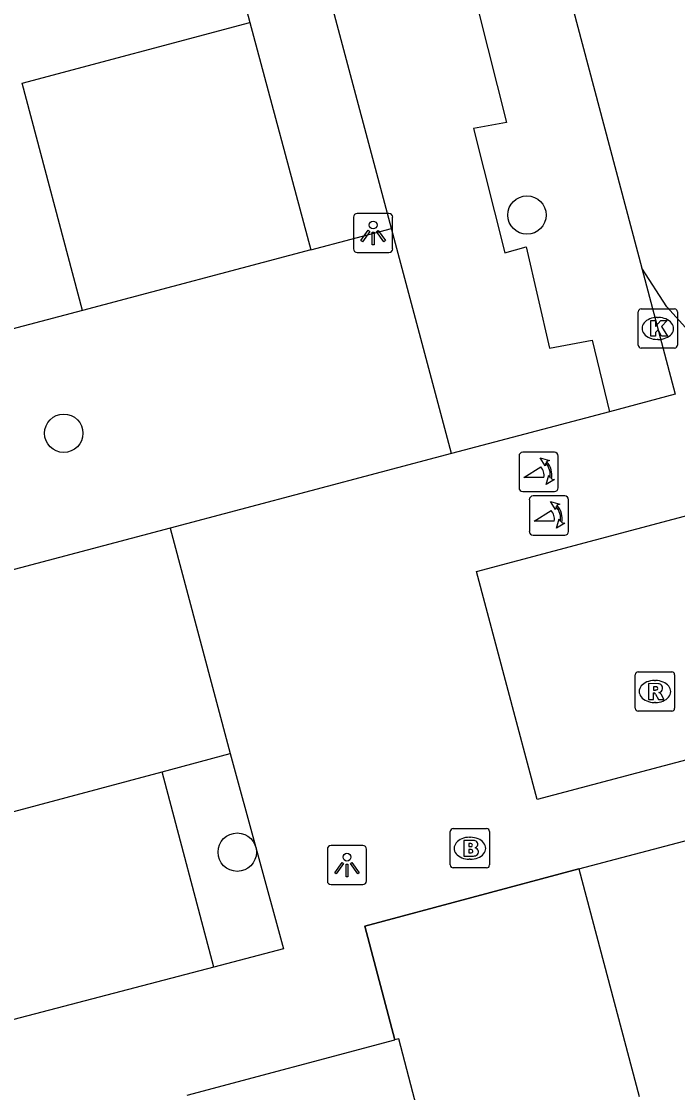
# Model space of a CAD drawing. Extents: x 162542 to 163144, y 380786 to 381511.
# Drawn here: x 162638.64 to 162655.35, y 381084.45 to 381111.73 of the extents above; entities that cross this region are included whole.
import ezdxf

# ---------------------------------------------------------------- set-up
doc = ezdxf.new("R2010")
doc.units = 0
for name, color, linetype in [('IMGEO_Boom', 7, 'Continuous'), ('IMGEO_Brandkraan', 7, 'Continuous'), ('IMGEO_Groenvoorziening', 7, 'Continuous'), ('IMGEO_Kolk', 7, 'Continuous'), ('IMGEO_Lichtpunt', 7, 'Continuous'), ('IMGEO_Muur', 7, 'Continuous'), ('IMGEO_Pand', 7, 'Continuous'), ('IMGEO_Parkeervlak_open', 7, 'Continuous'), ('IMGEO_Poller', 7, 'Continuous'), ('IMGEO_Rijbaan_lokaal_open', 7, 'Continuous'), ('IMGEO_Rioolput', 7, 'Continuous'), ('IMGEO_Voetpad_open', 7, 'Continuous')]:
    doc.layers.add(name, color=color, linetype=linetype)

msp = doc.modelspace()

# ---------------------------------------------------------------- linework, layer by layer
at = {"layer": 'IMGEO_Boom'}
for centre in [(162651.513, 381106.802), (162639.722, 381101.245), (162644.138, 381090.576)]:
    msp.add_circle(centre, 0.489, dxfattribs=at)
at = {"layer": 'IMGEO_Brandkraan'}
for p, q in [((162649.635, 381091.176), (162650.487, 381091.176)), ((162649.56, 381090.25), (162649.56, 381091.102)), ((162650.048, 381090.956), (162650.073, 381090.956)), ((162650.561, 381091.102), (162650.561, 381090.25)), ((162650.071, 381090.396), (162650.046, 381090.396)), ((162650.487, 381090.176), (162649.635, 381090.176))]:
    msp.add_line(p, q, dxfattribs=at)
for points in [[(162649.635, 381091.176), (162650.487, 381091.176)], [(162649.56, 381090.25), (162649.56, 381091.102)], [(162650.561, 381091.102), (162650.561, 381090.25)], [(162649.908, 381090.876), (162649.908, 381090.476), (162650.121, 381090.476)], [(162650.139, 381090.876), (162649.908, 381090.876)], [(162650.087, 381090.795), (162650.033, 381090.795), (162650.033, 381090.719)], [(162650.033, 381090.719), (162650.086, 381090.719)], [(162650.095, 381090.643), (162650.033, 381090.643), (162650.033, 381090.562)], [(162650.033, 381090.562), (162650.095, 381090.562)], [(162650.487, 381090.176), (162649.635, 381090.176)]]:
    msp.add_lwpolyline(points, dxfattribs=at)
for centre, radius, start, end in [((162649.637, 381091.1), 0.0765, 91.552, 178.448), ((162649.637, 381091.1), 0.0765, 91.552, 178.448), ((162650.485, 381091.1), 0.0765, 1.552, 88.448), ((162650.485, 381091.1), 0.0765, 1.552, 88.448), ((162650.088, 381090.757), 0.0379, 267.8285, 90.9355), ((162650.096, 381090.602), 0.0404, 269.8759, 90.5077), ((162650.143, 381090.731), 0.145, 59.4692, 91.5367), ((162650.168, 381090.778), 0.0922, 285.5137, 58.1501), ((162650.173, 381090.586), 0.105, 301.3115, 78.989), ((162650.127, 381090.727), 0.251, 268.6676, 293.5347), ((162649.637, 381090.252), 0.0765, 181.552, 268.448), ((162649.637, 381090.252), 0.0765, 181.552, 268.448), ((162650.485, 381090.252), 0.0765, 271.552, 358.448), ((162650.485, 381090.252), 0.0765, 271.552, 358.448)]:
    msp.add_arc(centre, radius, start, end, dxfattribs=at)
for centre, major_axis, ratio, start_param, end_param in [((162650.047, 381090.676), (-0.387, 0.002), 0.722429, 4.712389, 7.853982), ((162650.072, 381090.676), (-0.39, 0.002), 0.717154, 1.570796, 4.712389)]:
    msp.add_ellipse(centre, major_axis=major_axis, ratio=ratio, start_param=start_param, end_param=end_param, dxfattribs=at)
at = {"layer": 'IMGEO_Groenvoorziening'}
msp.add_lwpolyline([(162647.612, 381118.42), (162648.817, 381114.655), (162649.56, 381114.853), (162650.996, 381109.159), (162650.154, 381109.01), (162650.946, 381105.841), (162651.491, 381105.99), (162652.085, 381103.415), (162653.175, 381103.613), (162653.617, 381101.793)], dxfattribs=at)
at = {"layer": 'IMGEO_Kolk'}
for p, q in [((162654.344, 381103.488), (162654.344, 381104.34)), ((162654.419, 381104.414), (162655.271, 381104.414)), ((162655.345, 381104.34), (162655.345, 381103.488)), ((162654.832, 381104.194), (162654.857, 381104.194)), ((162654.855, 381103.634), (162654.83, 381103.634)), ((162655.271, 381103.414), (162654.419, 381103.414))]:
    msp.add_line(p, q, dxfattribs=at)
for points in [[(162654.344, 381103.488), (162654.344, 381104.34)], [(162654.419, 381104.414), (162655.271, 381104.414)], [(162655.345, 381104.34), (162655.345, 381103.488)], [(162654.665, 381104.114), (162654.788, 381104.114), (162654.788, 381103.963), (162654.918, 381104.114), (162655.082, 381104.114), (162654.936, 381103.963), (162655.089, 381103.714), (162654.937, 381103.714), (162654.852, 381103.878), (162654.788, 381103.811), (162654.788, 381103.714), (162654.665, 381103.714), (162654.665, 381104.114)], [(162655.271, 381103.414), (162654.419, 381103.414)]]:
    msp.add_lwpolyline(points, dxfattribs=at)
for centre, start, end in [((162654.421, 381104.338), 91.552, 178.448), ((162654.421, 381104.338), 91.552, 178.448), ((162655.269, 381104.338), 1.552, 88.448), ((162655.269, 381104.338), 1.552, 88.448), ((162654.421, 381103.49), 181.552, 268.448), ((162654.421, 381103.49), 181.552, 268.448), ((162655.269, 381103.49), 271.552, 358.448), ((162655.269, 381103.49), 271.552, 358.448)]:
    msp.add_arc(centre, 0.0765, start, end, dxfattribs=at)
for centre, major_axis, ratio, start_param, end_param in [((162654.831, 381103.914), (-0.387, 0.002), 0.722429, 4.712389, 7.853982), ((162654.856, 381103.914), (-0.39, 0.002), 0.717154, 1.570796, 4.712389)]:
    msp.add_ellipse(centre, major_axis=major_axis, ratio=ratio, start_param=start_param, end_param=end_param, dxfattribs=at)
at = {"layer": 'IMGEO_Lichtpunt'}
for p, q in [((162647.098, 381106.749), (162647.098, 381105.942)), ((162647.098, 381106.749), (162647.098, 381105.942)), ((162648, 381106.844), (162647.192, 381106.844)), ((162648, 381106.844), (162647.192, 381106.844)), ((162648.094, 381105.942), (162648.094, 381106.749)), ((162648.094, 381105.942), (162648.094, 381106.749)), ((162647.192, 381105.848), (162648, 381105.848)), ((162647.192, 381105.848), (162648, 381105.848)), ((162646.432, 381090.652), (162646.432, 381089.845)), ((162646.432, 381090.652), (162646.432, 381089.845)), ((162647.334, 381090.747), (162646.526, 381090.747)), ((162647.334, 381090.747), (162646.526, 381090.747)), ((162647.428, 381089.845), (162647.428, 381090.652)), ((162647.428, 381089.845), (162647.428, 381090.652)), ((162646.526, 381089.751), (162647.334, 381089.751)), ((162646.526, 381089.751), (162647.334, 381089.751))]:
    msp.add_line(p, q, dxfattribs=at)
for points in [[(162647.472, 381106.413), (162647.511, 381106.385), (162647.323, 381106.123), (162647.285, 381106.15), (162647.472, 381106.413)], [(162647.574, 381106.365), (162647.621, 381106.365), (162647.621, 381106.043), (162647.574, 381106.043), (162647.574, 381106.365)], [(162647.684, 381106.385), (162647.722, 381106.412), (162647.909, 381106.15), (162647.87, 381106.122), (162647.684, 381106.385)], [(162646.806, 381090.316), (162646.845, 381090.288), (162646.657, 381090.026), (162646.619, 381090.053), (162646.806, 381090.316)], [(162646.908, 381090.268), (162646.955, 381090.268), (162646.955, 381089.946), (162646.908, 381089.946), (162646.908, 381090.268)], [(162647.018, 381090.288), (162647.056, 381090.315), (162647.243, 381090.053), (162647.204, 381090.025), (162647.018, 381090.288)]]:
    msp.add_lwpolyline(points, dxfattribs=at)
for centre in [(162647.597, 381106.547), (162646.931, 381090.45)]:
    msp.add_circle(centre, 0.0994, dxfattribs=at)
for centre, start, end in [((162647.192, 381106.749), 90, 180), ((162647.192, 381106.749), 90, 180), ((162648, 381106.749), 0, 90), ((162648, 381106.749), 0, 90), ((162647.192, 381105.942), 180, 270), ((162647.192, 381105.942), 180, 270), ((162648, 381105.942), 270, 0), ((162648, 381105.942), 270, 360), ((162646.526, 381090.652), 90, 180), ((162646.526, 381090.652), 90, 180), ((162647.334, 381090.652), 0, 90), ((162647.334, 381090.652), 0, 90), ((162646.526, 381089.845), 180, 270), ((162646.526, 381089.845), 180, 270), ((162647.334, 381089.845), 270, 0), ((162647.334, 381089.845), 270, 360)]:
    msp.add_arc(centre, 0.0946, start, end, dxfattribs=at)
at = {"layer": 'IMGEO_Muur'}
for points in [[(162644.458, 381111.704), (162646.014, 381105.912), (162640.197, 381104.368)], [(162652.83, 381090.149), (162647.384, 381088.694), (162648.149, 381085.798)]]:
    msp.add_lwpolyline(points, dxfattribs=at)
at = {"layer": 'IMGEO_Pand'}
for points in [[(162639.746, 381129.54), (162641.278, 381123.741), (162644.458, 381111.704)], [(162640.197, 381104.368), (162638.664, 381110.158), (162644.458, 381111.704)], [(162640.197, 381104.368), (162628.178, 381101.192)], [(162652.83, 381090.149), (162655.504, 381090.86), (162658.845, 381091.748)], [(162652.83, 381090.149), (162654.371, 381084.35)], [(162642.863, 381084.391), (162648.149, 381085.798)], [(162649.007, 381082.924), (162648.25, 381085.824), (162648.149, 381085.798)]]:
    msp.add_lwpolyline(points, dxfattribs=at)
at = {"layer": 'IMGEO_Parkeervlak_open'}
msp.add_lwpolyline([(162643.545, 381087.651), (162642.224, 381092.624)], dxfattribs=at)
at = {"layer": 'IMGEO_Poller'}
for p, q in [((162652.213, 381100.76), (162651.405, 381100.76)), ((162652.213, 381100.76), (162651.405, 381100.76)), ((162651.311, 381100.665), (162651.311, 381099.858)), ((162651.311, 381100.665), (162651.311, 381099.858)), ((162652.307, 381099.858), (162652.307, 381100.665)), ((162652.307, 381099.858), (162652.307, 381100.665)), ((162651.405, 381099.763), (162652.213, 381099.763)), ((162651.405, 381099.763), (162652.213, 381099.763)), ((162652.476, 381099.648), (162651.668, 381099.648)), ((162652.476, 381099.648), (162651.668, 381099.648)), ((162651.574, 381099.553), (162651.574, 381098.746)), ((162651.574, 381099.553), (162651.574, 381098.746)), ((162652.57, 381098.746), (162652.57, 381099.553)), ((162652.57, 381098.746), (162652.57, 381099.553)), ((162651.668, 381098.651), (162652.476, 381098.651)), ((162651.668, 381098.651), (162652.476, 381098.651))]:
    msp.add_line(p, q, dxfattribs=at)
for points in [[(162651.99, 381100.489), (162651.978, 381100.416), (162651.853, 381100.621)], [(162651.853, 381100.621), (162652.084, 381100.555), (162652.013, 381100.523)], [(162651.946, 381100.116), (162651.433, 381100.116), (162651.863, 381100.391)], [(162652.006, 381099.944), (162652.072, 381100.175), (162652.102, 381100.107)], [(162652.138, 381100.08), (162652.21, 381100.069), (162652.006, 381099.944)], [(162652.253, 381099.377), (162652.241, 381099.304), (162652.116, 381099.509)], [(162652.116, 381099.509), (162652.347, 381099.443), (162652.276, 381099.411)], [(162652.209, 381099.004), (162651.696, 381099.004), (162652.126, 381099.279)], [(162652.269, 381098.832), (162652.335, 381099.063), (162652.365, 381098.995)], [(162652.401, 381098.968), (162652.473, 381098.957), (162652.269, 381098.832)]]:
    msp.add_lwpolyline(points, dxfattribs=at)
for centre, radius, start, end in [((162651.405, 381100.665), 0.0946, 90, 180), ((162651.405, 381100.665), 0.0946, 90, 180), ((162652.213, 381100.665), 0.0946, 0, 90), ((162652.213, 381100.665), 0.0946, 0, 90), ((162651.632, 381100.176), 0.476, 351.7527, 41.1691), ((162651.632, 381100.176), 0.516, 349.3569, 42.2912), ((162651.618, 381100.166), 0.332, 351.3247, 42.4854), ((162651.405, 381099.858), 0.0946, 180, 270), ((162651.405, 381099.858), 0.0946, 180, 270), ((162651.668, 381099.553), 0.0946, 90, 180), ((162651.668, 381099.553), 0.0946, 90, 180), ((162652.213, 381099.858), 0.0946, 270, 0), ((162652.213, 381099.858), 0.0946, 270, 0), ((162652.476, 381099.553), 0.0946, 0, 90), ((162652.476, 381099.553), 0.0946, 0, 90), ((162651.895, 381099.064), 0.476, 351.7527, 41.1691), ((162651.895, 381099.064), 0.516, 349.3569, 42.2912), ((162651.881, 381099.054), 0.332, 351.3247, 42.4854), ((162651.668, 381098.746), 0.0946, 180, 270), ((162651.668, 381098.746), 0.0946, 180, 270), ((162652.476, 381098.746), 0.0946, 270, 0), ((162652.476, 381098.746), 0.0946, 270, 0)]:
    msp.add_arc(centre, radius, start, end, dxfattribs=at)
at = {"layer": 'IMGEO_Rijbaan_lokaal_open'}
for points in [[(162650.784, 381119.239), (162654.437, 381105.453)], [(162663.041, 381101.13), (162661.162, 381101.085), (162660.094, 381101.266), (162658.064, 381102.039), (162657.142, 381102.572), (162655.942, 381103.505), (162655.072, 381104.461), (162654.437, 381105.453)], [(162642.433, 381098.828), (162619.27, 381092.687), (162589.233, 381084.7), (162589.109, 381084.669), (162588.555, 381084.517)], [(162642.433, 381098.828), (162643.955, 381093.087)], [(162642.224, 381092.624), (162643.955, 381093.087)], [(162635.01, 381090.694), (162642.224, 381092.624)]]:
    msp.add_lwpolyline(points, dxfattribs=at)
at = {"layer": 'IMGEO_Rioolput'}
for p, q in [((162654.27, 381094.242), (162654.27, 381095.094)), ((162654.345, 381095.168), (162655.197, 381095.168)), ((162655.271, 381095.094), (162655.271, 381094.242)), ((162654.758, 381094.948), (162654.783, 381094.948)), ((162654.781, 381094.388), (162654.756, 381094.388)), ((162655.197, 381094.168), (162654.345, 381094.168))]:
    msp.add_line(p, q, dxfattribs=at)
for points in [[(162654.27, 381094.242), (162654.27, 381095.094)], [(162654.345, 381095.168), (162655.197, 381095.168)], [(162655.271, 381095.094), (162655.271, 381094.242)], [(162654.859, 381094.866), (162654.607, 381094.868), (162654.607, 381094.468)], [(162654.785, 381094.787), (162654.731, 381094.787), (162654.731, 381094.706)], [(162654.607, 381094.468), (162654.731, 381094.468), (162654.731, 381094.63), (162654.742, 381094.63)], [(162654.731, 381094.706), (162654.783, 381094.706)], [(162654.789, 381094.601), (162654.86, 381094.468), (162655, 381094.468), (162654.935, 381094.594)], [(162655.197, 381094.168), (162654.345, 381094.168)]]:
    msp.add_lwpolyline(points, dxfattribs=at)
for centre, radius, start, end in [((162654.347, 381095.092), 0.0765, 91.552, 178.448), ((162654.347, 381095.092), 0.0765, 91.552, 178.448), ((162655.195, 381095.092), 0.0765, 1.552, 88.448), ((162655.195, 381095.092), 0.0765, 1.552, 88.448), ((162654.791, 381094.691), 0.0964, 77.0061, 93.1865), ((162654.805, 381094.748), 0.0378, 276.6634, 79.6772), ((162654.858, 381094.756), 0.109, 350.3612, 89.416), ((162654.856, 381094.756), 0.112, 277.5842, 350.9817), ((162654.741, 381094.577), 0.0533, 26.0293, 88.6989), ((162654.767, 381094.895), 0.19, 274.7715, 282.9687), ((162654.84, 381094.541), 0.108, 29.5134, 73.7905), ((162654.347, 381094.244), 0.0765, 181.552, 268.448), ((162654.347, 381094.244), 0.0765, 181.552, 268.448), ((162655.195, 381094.244), 0.0765, 271.552, 358.448), ((162655.195, 381094.244), 0.0765, 271.552, 358.448)]:
    msp.add_arc(centre, radius, start, end, dxfattribs=at)
for centre, major_axis, ratio, start_param, end_param in [((162654.757, 381094.668), (-0.387, 0.002), 0.722429, 4.712389, 7.853982), ((162654.782, 381094.668), (-0.39, 0.002), 0.717154, 1.570796, 4.712389)]:
    msp.add_ellipse(centre, major_axis=major_axis, ratio=ratio, start_param=start_param, end_param=end_param, dxfattribs=at)
at = {"layer": 'IMGEO_Voetpad_open'}
for points in [[(162648.066, 381106.457), (162645.063, 381117.734)], [(162644.458, 381111.704), (162646.014, 381105.912)], [(162646.014, 381105.912), (162648.066, 381106.457)], [(162649.592, 381100.726), (162648.066, 381106.457)], [(162646.014, 381105.912), (162640.197, 381104.368)], [(162654.437, 381105.453), (162655.29, 381102.237), (162653.617, 381101.793)], [(162653.617, 381101.793), (162649.592, 381100.726)], [(162649.592, 381100.726), (162642.433, 381098.828)], [(162657.825, 381093.523), (162651.775, 381091.915), (162650.231, 381097.726), (162656.283, 381099.334)], [(162643.955, 381093.087), (162645.315, 381088.115), (162643.545, 381087.651)], [(162648.149, 381085.798), (162647.384, 381088.694), (162652.83, 381090.149)], [(162643.545, 381087.651), (162636.24, 381085.737)]]:
    msp.add_lwpolyline(points, dxfattribs=at)

doc.saveas('drawing.dxf')
